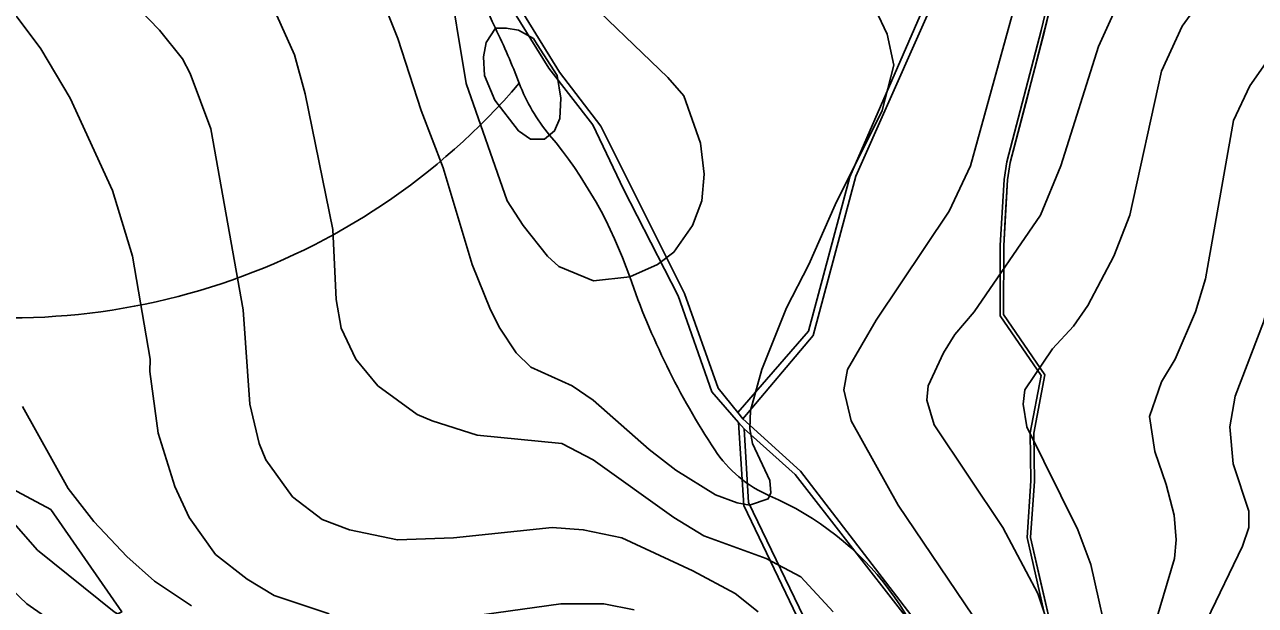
# Model space of a CAD drawing. Extents: x -510989 to -501240, y -1184665 to -1176089.
# Drawn here: x -509320 to -508722, y -1177662 to -1177379 of the extents above; entities that cross this region are included whole.
import ezdxf

# ---------------------------------------------------------------- set-up
doc = ezdxf.new("R2010")
doc.units = 0
for name, color, linetype in [('lesni_pozemek', 7, 'Continuous'), ('NAVRH_rozvodnice', 7, 'Continuous'), ('ostatni_plocha_x_ostatni_komunikace', 7, 'Continuous'), ('popis', 7, 'Continuous'), ('STAV_povodi', 7, 'Continuous'), ('vrstevnice_01', 7, 'Continuous'), ('vrstevnice_02', 7, 'Continuous'), ('vrstevnice_03', 7, 'Continuous')]:
    doc.layers.add(name, color=color, linetype=linetype)

msp = doc.modelspace()

# ---------------------------------------------------------------- linework, layer by layer
at = {"layer": 'lesni_pozemek'}
for points in [[(-508892.13, -1177145.41), (-508874.94, -1177138.63), (-508861.54, -1177150.1), (-508854.2, -1177156.39), (-508834.58, -1177170.64), (-508826.91, -1177242.18), (-508872.6, -1177346.85), (-508919.08, -1177453.39), (-508939.15, -1177528.44), (-508973.56, -1177568.04), (-508983.04, -1177556.18), (-508999.39, -1177510.16), (-509040.13, -1177428.74), (-509060.28, -1177402.36), (-509079.87, -1177370.65), (-509089.31, -1177348.5), (-509117.03, -1177296.55), (-509137.43, -1177266.65), (-509159.27, -1177238.01), (-509175.08, -1177229.45), (-509107.51, -1177201.43), (-509028.59, -1177187.07), (-508912.77, -1177152.91)], [(-508945.69, -1177598.23), (-508892.18, -1177666.97), (-508880.3, -1177704.25), (-508872.94, -1177737.37), (-508873.65, -1177762.28), (-508853.05, -1177799.88), (-508825.01, -1177847.03), (-508900.12, -1177868.11), (-508998.54, -1177907.58), (-509062.05, -1177928.79), (-509049.58, -1177899.86), (-509033.96, -1177886.15), (-509002.63, -1177861.51), (-508973.4, -1177830.64), (-508932.81, -1177755.64), (-508930.17, -1177732.36), (-508936.97, -1177676.59), (-508968.33, -1177611.84), (-508970.48, -1177575.95)], [(-509397.8, -1177612.27), (-509343.27, -1177596.17), (-509307.58, -1177615.25), (-509273.09, -1177665), (-509315.44, -1177685.24), (-509336.68, -1177703.21), (-509377.83, -1177696.33), (-509381.06, -1177712.35), (-509395.4, -1177703.59), (-509428.68, -1177701.8), (-509460.46, -1177711.83), (-509462.62, -1177705), (-509463.07, -1177685.78), (-509473.73, -1177649.02), (-509449.55, -1177637.32)]]:
    msp.add_lwpolyline(points, close=True, dxfattribs=at)
for points in [[(-508889.31, -1177666.35), (-508942.96, -1177596.56), (-508971.1, -1177571.13), (-508936.79, -1177530.46), (-508916.06, -1177453.03), (-508869.26, -1177347.22)], [(-508820.54, -1177359.03), (-508826.02, -1177382.1), (-508842.72, -1177446.04), (-508844.07, -1177454.57), (-508845.89, -1177486.81), (-508846.01, -1177520.92), (-508825.95, -1177550.04), (-508831.28, -1177577.88), (-508830.98, -1177601.29), (-508832.87, -1177628.86), (-508822.71, -1177673.28)], [(-509085.03, -1177368.79), (-509065.44, -1177400.5), (-509043.97, -1177428.04), (-509029.15, -1177459.34), (-509002.5, -1177511.22), (-508986.2, -1177557.99), (-508973.14, -1177572.9), (-508970.58, -1177613.22), (-508939.21, -1177678.9), (-508933.1, -1177731.98), (-508935.17, -1177754.12), (-508975.79, -1177829.02), (-509003.54, -1177859.28), (-509030.8, -1177879.01), (-509052.19, -1177899.03), (-509065.4, -1177929.91), (-509117.63, -1177947.35), (-509232.41, -1177974.31), (-509266.31, -1177977.97), (-509271.8, -1177978.56), (-509277.91, -1177979.64), (-509352.23, -1177992.82)], [(-509336.68, -1177703.21), (-509315.44, -1177685.24), (-509273.09, -1177665), (-509307.58, -1177615.25), (-509343.27, -1177596.17)]]:
    msp.add_lwpolyline(points, dxfattribs=at)
at = {"layer": 'NAVRH_rozvodnice'}
for centre, radius, start, end in [((-508981.46, -1177327.54), 122.25, 178.80879, 205.92992), ((-509389.93, -1177526.15), 331.94, 20.87986, 25.92992), ((-509327.54, -1177195.98), 325.99, 257.30921, 319.46458), ((-508997.15, -1177376.32), 88.45, 200.87986, 219.85582), ((-509233.38, -1177573.52), 219.28, 19.03742, 39.85582), ((-508669.12, -1177378.82), 377.62, 199.03742, 213.29747), ((-508934.26, -1177552.97), 60.41, 213.29747, 246.81382), ((-509014.23, -1177739.68), 142.71, 6.91601, 66.81382)]:
    msp.add_arc(centre, radius, start, end, dxfattribs=at)
at = {"layer": 'ostatni_plocha_x_ostatni_komunikace'}
msp.add_lwpolyline([(-508830.86, -1177173.34), (-508828.71, -1177171.21), (-508823.08, -1177242.88), (-508869.26, -1177347.22), (-508916.06, -1177453.03), (-508936.79, -1177530.46), (-508971.1, -1177571.13), (-508973.56, -1177568.04), (-508939.15, -1177528.44), (-508919.08, -1177453.39), (-508872.6, -1177346.85), (-508826.91, -1177242.18), (-508834.58, -1177170.64)], close=True, dxfattribs=at)
for points in [[(-508822.71, -1177673.28), (-508832.87, -1177628.86), (-508830.98, -1177601.29), (-508831.28, -1177577.88), (-508825.95, -1177550.04), (-508846.01, -1177520.92), (-508845.89, -1177486.81), (-508844.07, -1177454.57), (-508842.72, -1177446.04), (-508826.02, -1177382.1), (-508820.54, -1177359.03)], [(-508818.89, -1177359.45), (-508824.37, -1177382.52), (-508841.06, -1177446.39), (-508842.38, -1177454.75), (-508844.19, -1177486.86), (-508844.31, -1177520.39), (-508824.15, -1177549.66), (-508829.58, -1177578.03), (-508829.28, -1177601.34), (-508831.16, -1177628.73), (-508821.01, -1177673.09)], [(-508892.18, -1177666.97), (-508945.69, -1177598.23), (-508970.48, -1177575.95), (-508973.14, -1177572.9), (-508986.2, -1177557.99), (-509002.5, -1177511.22), (-509029.15, -1177459.34), (-509043.97, -1177428.04), (-509065.44, -1177400.5), (-509085.03, -1177368.79)], [(-509079.87, -1177370.65), (-509060.28, -1177402.36), (-509040.13, -1177428.74), (-508999.39, -1177510.16), (-508983.04, -1177556.18), (-508973.56, -1177568.04), (-508971.1, -1177571.13), (-508942.96, -1177596.56), (-508889.31, -1177666.35)], [(-508939.21, -1177678.9), (-508970.58, -1177613.22), (-508973.14, -1177572.9), (-508970.48, -1177575.95), (-508968.33, -1177611.84), (-508936.97, -1177676.59)]]:
    msp.add_lwpolyline(points, dxfattribs=at)
at = {"layer": 'popis'}
msp.add_lwpolyline([(-508821.63, -1177370.99), (-508832.72, -1177414.46), (-508841.06, -1177446.39), (-508842.38, -1177454.75), (-508843.29, -1177470.8), (-508844.19, -1177486.86), (-508844.31, -1177520.39), (-508824.15, -1177549.66), (-508829.58, -1177578.03), (-508829.43, -1177589.69), (-508829.28, -1177601.34), (-508830.22, -1177615.03), (-508831.16, -1177628.73), (-508826.09, -1177650.91), (-508821.01, -1177673.09)], dxfattribs=at)
at = {"layer": 'STAV_povodi'}
for centre, radius, start, end in [((-508981.46, -1177327.54), 122.25, 178.80879, 205.92992), ((-509389.93, -1177526.15), 331.94, 20.87986, 25.92992), ((-508997.15, -1177376.32), 88.45, 200.87986, 219.85582), ((-509233.38, -1177573.52), 219.28, 19.03742, 39.85582), ((-508669.12, -1177378.82), 377.62, 199.03742, 213.29747), ((-508934.26, -1177552.97), 60.41, 213.29747, 246.81382), ((-509014.23, -1177739.68), 142.71, 6.91601, 66.81382)]:
    msp.add_arc(centre, radius, start, end, dxfattribs=at)
at = {"layer": 'vrstevnice_01'}
for points in [[(-509093.81, -1177518), (-509102.69, -1177496), (-509116.81, -1177449), (-509127.5, -1177421), (-509138.81, -1177386), (-509153.59, -1177349)], [(-508779.69, -1177349), (-508798.09, -1177390), (-508816.41, -1177448), (-508826.31, -1177472), (-508858.5, -1177519), (-508867.91, -1177530), (-508873.41, -1177539), (-508880.91, -1177555), (-508881.59, -1177562), (-508878, -1177574), (-508844.59, -1177624), (-508827.69, -1177656), (-508821.69, -1177674)], [(-508963.59, -1177665), (-508974.81, -1177656), (-508995.31, -1177645), (-509029.91, -1177629), (-509048.69, -1177625), (-509063.81, -1177624), (-509111.81, -1177629), (-509139, -1177630), (-509162.41, -1177625), (-509175.69, -1177620), (-509190, -1177609), (-509203, -1177591), (-509206.19, -1177583), (-509210.81, -1177564), (-509214.09, -1177518), (-509229.69, -1177430), (-509239.81, -1177403), (-509243.59, -1177396), (-509254.69, -1177382), (-509270.09, -1177366)], [(-508906.5, -1177372), (-508900.91, -1177384), (-508897.59, -1177399), (-508903.31, -1177421), (-508926.19, -1177467), (-508939, -1177496), (-508949.91, -1177517), (-508961.81, -1177547), (-508967.31, -1177567), (-508967.59, -1177576), (-508966.31, -1177583), (-508957.91, -1177601), (-508957.41, -1177607), (-508958.69, -1177610), (-508967.81, -1177613), (-508973.81, -1177612), (-508984.31, -1177608), (-509003.69, -1177596), (-509016.69, -1177586), (-509043.81, -1177562), (-509054.09, -1177555), (-509074.09, -1177546), (-509081.31, -1177539), (-509089.19, -1177527), (-509093.81, -1177518)], [(-508701.41, -1177376), (-508724.5, -1177409), (-508732.41, -1177426), (-508746.09, -1177503), (-508751, -1177519), (-508760.91, -1177542), (-508767.5, -1177553), (-508773.31, -1177570), (-508770.69, -1177587), (-508765.19, -1177603), (-508761.31, -1177618), (-508760.31, -1177630), (-508761.09, -1177639), (-508770.09, -1177669), (-508771.41, -1177679), (-508771.31, -1177694), (-508765, -1177731), (-508762.69, -1177758), (-508762.59, -1177775), (-508757.69, -1177794), (-508750.81, -1177809), (-508738.69, -1177828), (-508707.31, -1177870)], [(-509239.09, -1177662), (-509257.19, -1177650), (-509270.59, -1177638), (-509286.59, -1177621), (-509299.09, -1177605), (-509321.31, -1177565)], [(-509403.19, -1177581), (-509319.19, -1177661), (-509293.41, -1177679), (-509229.5, -1177718), (-509209.09, -1177728), (-509182.09, -1177739), (-509167, -1177744), (-509146.81, -1177747), (-509112.31, -1177739), (-509107.31, -1177740), (-509105.5, -1177742), (-509104.59, -1177748), (-509105.81, -1177753), (-509143.59, -1177806), (-509158, -1177820), (-509217.31, -1177853), (-509313.31, -1177921), (-509323, -1177926)]]:
    msp.add_lwpolyline(points, dxfattribs=at)
at = {"layer": 'vrstevnice_02'}
for points in [[(-508792, -1177686), (-508801.91, -1177642), (-508808.09, -1177625), (-508832.91, -1177575), (-508834.81, -1177564), (-508834, -1177557), (-508820.41, -1177537), (-508810.31, -1177526), (-508803.31, -1177516), (-508790.69, -1177492), (-508782.91, -1177472), (-508767.5, -1177402), (-508757.41, -1177380), (-508734.31, -1177348)], [(-508927.09, -1177665), (-508942.81, -1177648), (-508959.69, -1177639), (-508990.09, -1177628), (-509004.59, -1177619), (-509043.91, -1177591), (-509059.09, -1177583), (-509100.19, -1177579), (-509122.09, -1177572), (-509129.41, -1177569), (-509148.59, -1177555), (-509159.19, -1177542), (-509166.31, -1177527), (-509168.81, -1177513), (-509170.5, -1177479), (-509183.81, -1177413), (-509189.09, -1177394), (-509202, -1177365)], [(-509325.81, -1177373), (-509312.41, -1177391), (-509298.09, -1177415), (-509277.5, -1177460), (-509267.91, -1177492), (-509259.31, -1177542), (-509259.5, -1177548), (-509255.31, -1177578), (-509247.31, -1177604), (-509240.31, -1177619), (-509227.5, -1177637), (-509212.09, -1177649), (-509199, -1177657), (-509172.19, -1177666)], [(-508839.91, -1177374), (-508860.41, -1177448), (-508870.81, -1177470), (-508906.31, -1177523), (-508920.19, -1177547), (-508922, -1177557), (-508918.31, -1177572), (-508895.59, -1177613), (-508855.09, -1177673)], [(-508657.09, -1177888), (-508662.91, -1177876), (-508674.41, -1177863), (-508707.91, -1177831), (-508719.41, -1177814), (-508729.19, -1177786), (-508733.59, -1177742), (-508747.69, -1177693), (-508745.5, -1177669), (-508728.09, -1177633), (-508725.09, -1177624), (-508725.09, -1177616), (-508732.69, -1177593), (-508734.19, -1177575), (-508731.59, -1177560), (-508717.91, -1177524), (-508714.59, -1177512), (-508711.69, -1177484), (-508711.19, -1177439), (-508707.41, -1177430), (-508694.69, -1177414), (-508674.59, -1177396), (-508661.91, -1177383), (-508653.09, -1177375)], [(-509071.09, -1177389), (-509061.31, -1177404), (-509059.5, -1177415), (-509060.09, -1177425), (-509062.59, -1177431), (-509067.5, -1177435), (-509074.31, -1177435), (-509080.09, -1177431), (-509091.59, -1177416), (-509096.69, -1177404), (-509097.19, -1177395), (-509095.91, -1177388), (-509091.41, -1177381), (-509086.09, -1177381), (-509080.19, -1177382), (-509072.91, -1177386), (-509071.09, -1177389)], [(-509343.81, -1177601), (-509314, -1177635), (-509276.81, -1177665), (-509219.69, -1177698), (-509198.59, -1177707), (-509178.91, -1177713), (-509155.5, -1177715), (-509120.81, -1177712), (-509106.81, -1177708), (-509086.91, -1177708), (-509075, -1177711), (-509069.19, -1177714), (-509064.31, -1177719), (-509061.41, -1177731), (-509064.09, -1177743), (-509072.91, -1177757), (-509094.31, -1177782), (-509126.31, -1177816), (-509149.69, -1177835), (-509217.81, -1177875), (-509260.31, -1177908), (-509301, -1177936), (-509320.31, -1177953), (-509325.31, -1177965)], [(-509109.59, -1177668), (-509059.59, -1177661), (-509038.69, -1177661), (-509023.91, -1177664)]]:
    msp.add_lwpolyline(points, dxfattribs=at)
at = {"layer": 'vrstevnice_03'}
msp.add_lwpolyline([(-509053.09, -1177361), (-509007.59, -1177405), (-508999.69, -1177414), (-508991.69, -1177437), (-508989.91, -1177452), (-508991, -1177465), (-508995.59, -1177477), (-509004.69, -1177490), (-509012.59, -1177496), (-509026.09, -1177502), (-509043.69, -1177504), (-509060.59, -1177497), (-509066, -1177492), (-509077.91, -1177477), (-509085.59, -1177465), (-509105.59, -1177408), (-509114.81, -1177352), (-509111.81, -1177335), (-509107.19, -1177328), (-509103.69, -1177325), (-509094.31, -1177322), (-509088.31, -1177324), (-509077.09, -1177330), (-509053.09, -1177361)], dxfattribs=at)

doc.saveas('drawing.dxf')
